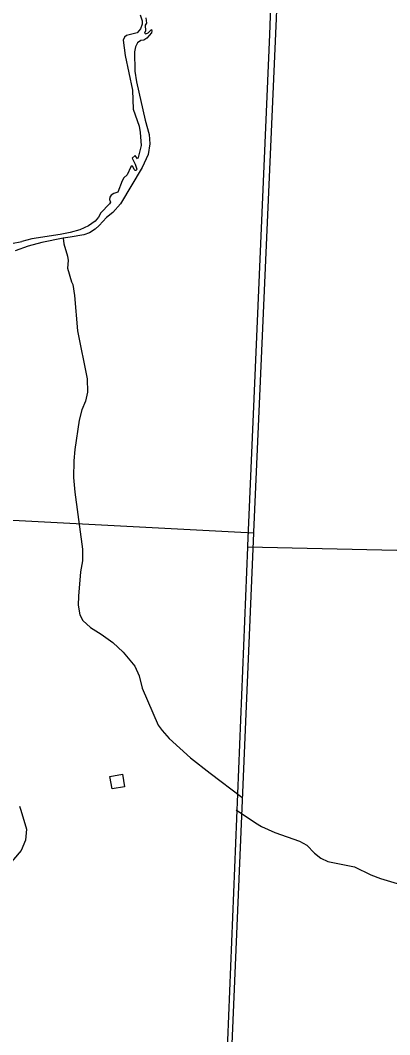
# Model space of a CAD drawing. Extents: x 653372 to 905732, y 627442 to 787275.
# Drawn here: x 833121 to 836151, y 695484 to 703792 of the extents above; entities that cross this region are included whole.
import ezdxf

# ---------------------------------------------------------------- set-up
doc = ezdxf.new("R2010")
doc.units = 0
for name, color, linetype in [('Level 2', 7, 'Continuous'), ('Level 35', 7, 'Continuous'), ('Level 45', 7, 'Continuous'), ('Level 5', 7, 'Continuous'), ('Level 56', 7, 'Continuous')]:
    doc.layers.add(name, color=color, linetype=linetype)

msp = doc.modelspace()

# ---------------------------------------------------------------- linework, layer by layer
at = {"layer": 'Level 2'}
for points in [[(835257.2, 704804), (835219.2, 703806.5), (835034, 699599.8), (835033.6, 699590.7), (834811.1, 694315.2), (834756.5, 693112)], [(835201.4, 704669.2), (835164.8, 703676), (834985.6, 699487.2), (834985.2, 699478.1), (834770.3, 694225.1), (834716.9, 693016.7)]]:
    msp.add_lwpolyline(points, dxfattribs=at)
at = {"layer": 'Level 35'}
for points in [[(834150.1, 703811.9), (834156.4, 703767.7), (834146.2, 703750.8), (834147.5, 703706.7), (834141.3, 703687.8), (834150.2, 703681.6), (834171.3, 703690.3), (834197.7, 703717), (834200.5, 703704.9), (834196.3, 703688), (834159.6, 703645.4), (834133.4, 703629.8), (834110.3, 703627.1), (834083, 703608.5), (834065.5, 703573.7), (834058.9, 703534.7), (834061.6, 703376.4), (834075.3, 703288), (834145.7, 702974.4), (834177.9, 702857.7), (834184.8, 702779.4), (834171.5, 702692.5), (834119.9, 702585), (833943.4, 702288.1), (833880.3, 702217.9), (833827.7, 702175.6), (833767.7, 702110.3), (833734.2, 702080.8), (833687.8, 702051.4), (833642.5, 702035), (833529.2, 702016.7), (833473.6, 702006.2), (833298.6, 701973.2), (833187.4, 701941.7), (833080.4, 701903.2)], [(834103.5, 703837.6), (834121.7, 703787.3), (834120.3, 703759.2), (834107.8, 703723.3), (834081.2, 703688.7), (833992.9, 703667.9), (833976.7, 703654.1), (833964.3, 703629.3), (833981.5, 703504.8), (834042.2, 703218.4), (834045.9, 703063), (834095.9, 702924), (834105.2, 702873.8), (834112.6, 702766.5), (834089.1, 702669.6), (834081.9, 702657.7), (834062.3, 702684.1), (834038, 702663.4), (834064.3, 702614.9), (834077.7, 702572.6), (834070.5, 702562.7), (834062.5, 702561.8), (834054.6, 702570), (834045, 702594.2), (834038, 702599.3), (834027.9, 702592.4), (833999, 702526.7), (833970.6, 702502.1), (833958.2, 702478.2), (833920.8, 702383.6), (833889.6, 702374), (833867.4, 702360.3), (833856.2, 702342.5), (833853.9, 702325.5), (833860.6, 702302.3), (833853.4, 702288.4), (833781.2, 702216.3), (833762.7, 702178.5), (833736.2, 702145.9), (833680.6, 702107.6), (833609.1, 702076.6), (833531.7, 702054.7), (833449.5, 702038.9), (833215.7, 702001.5), (833133, 701980.9)], [(832963.9, 701947.1), (833133, 701980.9)], [(833473.6, 702006.2), (833478.3, 701960.3), (833509.8, 701860.7), (833514.3, 701824.5), (833508.4, 701762.5), (833541.7, 701648.8), (833553.4, 701628.6)], [(833553.4, 701628.6), (833566.3, 701536.9), (833592, 701249), (833669.3, 700856.3), (833671.7, 700746.1), (833655.8, 700673.2), (833625.8, 700601.5), (833605.7, 700516.7), (833569.4, 700276.8), (833560.1, 700183.8), (833557.2, 700047.7), (833567.5, 699927.3), (833631.8, 699461.7), (833630.4, 699363.6), (833616.2, 699274.6), (833599.5, 699075.6), (833597.4, 699002.5), (833609.3, 698921.2), (833633.6, 698875.8), (833696.6, 698819.8), (833785.6, 698764.5), (833879.4, 698696.1), (833964.1, 698616.7), (834061.2, 698503.2), (834097, 698421.6), (834120.5, 698322.1), (834252.9, 698019.8), (834284.2, 697974.3), (834341.2, 697910.4), (834516.5, 697751.6), (834677.3, 697625.2), (834938.2, 697429.9)], [(834892.9, 697326.6), (835050.5, 697218.4), (835098.9, 697190), (835208.6, 697140), (835411.5, 697070), (835471.7, 697035.5), (835535.5, 696970), (835584.8, 696930.6), (835644.1, 696903), (835861.1, 696857.9), (835997.5, 696793.6), (836076.6, 696761.8), (836437.9, 696654.3)]]:
    msp.add_lwpolyline(points, dxfattribs=at)
at = {"layer": 'Level 45'}
msp.add_lwpolyline([(833113.8, 697355.2), (833126.1, 697323.6), (833173.5, 697167.9), (833165.4, 697075.9), (833128.1, 696992.4), (833004.3, 696844.8), (832977, 696815.7)], dxfattribs=at)
at = {"layer": 'Level 5'}
for points in [[(835033.6, 699590.7), (832019.6, 699751)], [(837432.7, 699421.7), (834985.2, 699478.1)]]:
    msp.add_lwpolyline(points, dxfattribs=at)
at = {"layer": 'Level 56'}
msp.add_lwpolyline([(833874.1, 697496.9), (833856.3, 697599.5), (833959.1, 697617.3), (833976.9, 697514.8)], close=True, dxfattribs=at)

doc.saveas('drawing.dxf')
